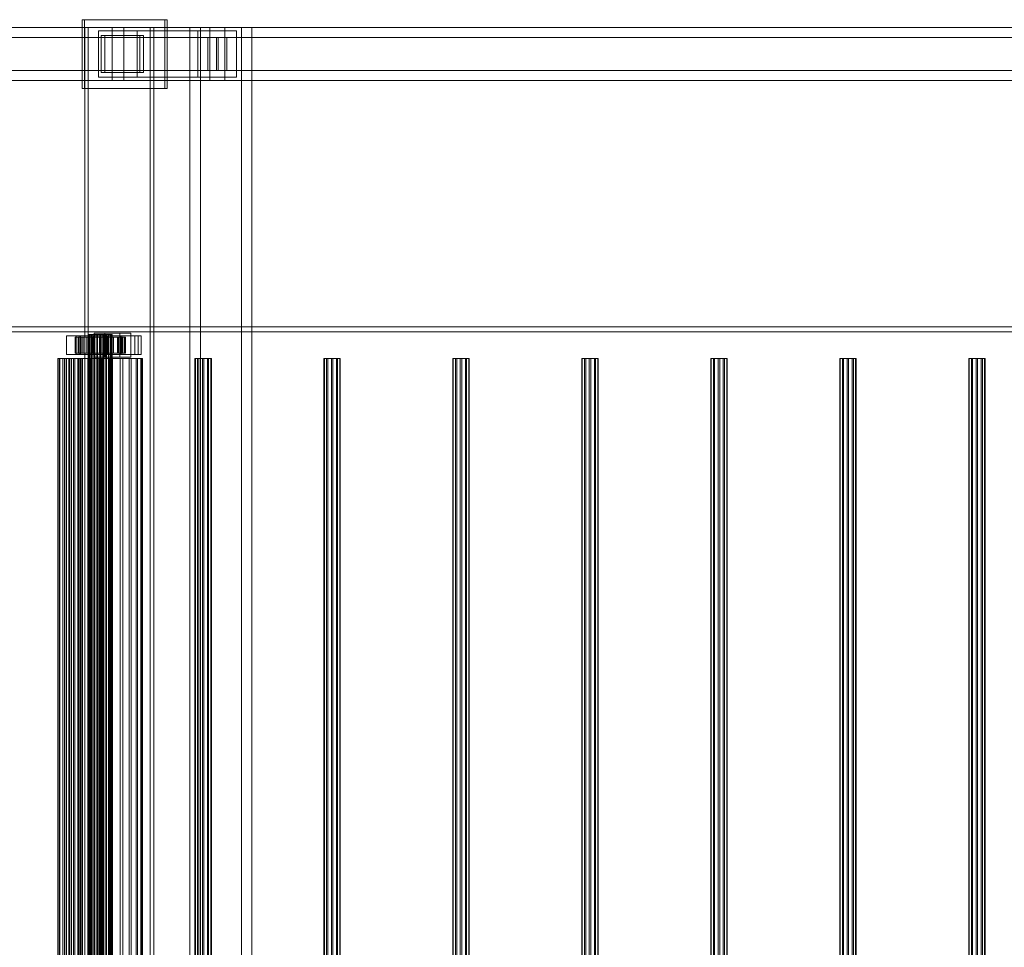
# Model space of a CAD drawing. Header units: millimetres. Extents: x -1970 to 61924, y -58230 to 6847.
# Tile 746 of 925: x 36012 to 36756, y -17195 to -16494. Entities that reach past the tile are written whole.
import ezdxf

# ---------------------------------------------------------------- set-up
doc = ezdxf.new("R2010")
doc.units = ezdxf.units.MM
doc.layers.add('superior_C03', color=7, linetype='Continuous', lineweight=0)

msp = doc.modelspace()

# ---------------------------------------------------------------- linework, layer by layer
at = {"layer": 'superior_C03'}
for p, q in [((36121.807, -16494), (36059.442, -16494)), ((36059.442, -16494), (36059.442, -16546)), ((36061.238, -16494), (36059.442, -16494)), ((36061.238, -16546), (36061.238, -16494)), ((36061.238, -16494), (36123.603, -16494)), ((36121.807, -16546), (36121.807, -16494)), ((36121.807, -16494), (36123.603, -16494)), ((36123.603, -16494), (36123.603, -16546)), ((40313.243, -16500), (29204.438, -16500)), ((29205.337, -16500), (40314.141, -16500)), ((36082.003, -16500), (34912.655, -16500)), ((34921.638, -16500), (36090.986, -16500)), ((36155.888, -16500), (34986.54, -16500)), ((34997.769, -16500), (36167.117, -16500)), ((36110.884, -16500), (36061.382, -16500)), ((36061.382, -16500), (36061.382, -19500)), ((36064.076, -16500), (36061.382, -16500)), ((36064.076, -19500), (36064.076, -16500)), ((36064.076, -16500), (36113.579, -16500)), ((36101.111, -16502.5), (36071.877, -16502.5)), ((36071.877, -16502.5), (36071.877, -16537.5)), ((36146.886, -16502.5), (36071.877, -16502.5)), ((36082.003, -16500), (36082.003, -16540)), ((36090.986, -16500), (36082.003, -16500)), ((37251.35, -16500), (36082.003, -16500)), ((36090.986, -16540), (36090.986, -16500)), ((36090.986, -16500), (37260.333, -16500)), ((36101.111, -16537.5), (36101.111, -16502.5)), ((36101.111, -16502.5), (36176.119, -16502.5)), ((36110.884, -19500), (36110.884, -16500)), ((36110.884, -16500), (36113.579, -16500)), ((36113.579, -16500), (36113.579, -19500)), ((36179.869, -16500), (36140.891, -16500)), ((36140.891, -16500), (36140.891, -19500)), ((36148.751, -16500), (36140.891, -16500)), ((36146.886, -16537.5), (36146.886, -16502.5)), ((36146.886, -16502.5), (36176.119, -16502.5)), ((36148.751, -19500), (36148.751, -16500)), ((36148.751, -16500), (36187.729, -16500)), ((36155.888, -16500), (36155.888, -16540)), ((36167.117, -16500), (36155.888, -16500)), ((37325.236, -16500), (36155.888, -16500)), ((36167.117, -16540), (36167.117, -16500)), ((36167.117, -16500), (37336.465, -16500)), ((36176.119, -16502.5), (36176.119, -16537.5)), ((36179.869, -19500), (36179.869, -16500)), ((36179.869, -16500), (36187.729, -16500)), ((36187.729, -16500), (36187.729, -19500)), ((34916.472, -16507.5), (36160.828, -16507.5)), ((36162.177, -16507.5), (34917.82, -16507.5)), ((36102.995, -16506), (36073.762, -16506)), ((36073.762, -16506), (36073.762, -16534)), ((36076.457, -16506), (36073.762, -16506)), ((36076.457, -16534), (36076.457, -16506)), ((36076.457, -16506), (36105.69, -16506)), ((36102.995, -16534), (36102.995, -16506)), ((36102.995, -16506), (36105.69, -16506)), ((36105.69, -16506), (36105.69, -16534)), ((36154.338, -16507.5), (36168.667, -16507.5)), ((36154.338, -16532.5), (36154.338, -16507.5)), ((37248.677, -16507.5), (36154.338, -16507.5)), ((36160.828, -16532.5), (36160.828, -16507.5)), ((36160.828, -16507.5), (36162.177, -16507.5)), ((36162.177, -16507.5), (36162.177, -16532.5)), ((36168.667, -16507.5), (36168.667, -16532.5)), ((36168.667, -16507.5), (37263.007, -16507.5)), ((34916.472, -16532.5), (36160.828, -16532.5)), ((34917.82, -16532.5), (36162.177, -16532.5)), ((36071.877, -16537.5), (36101.111, -16537.5)), ((36146.886, -16537.5), (36071.877, -16537.5)), ((36073.762, -16534), (36102.995, -16534)), ((36073.762, -16534), (36076.457, -16534)), ((36105.69, -16534), (36076.457, -16534)), ((36176.119, -16537.5), (36101.111, -16537.5)), ((36105.69, -16534), (36102.995, -16534)), ((36176.119, -16537.5), (36146.886, -16537.5)), ((36168.667, -16532.5), (36154.338, -16532.5)), ((36154.338, -16532.5), (37248.677, -16532.5)), ((36162.177, -16532.5), (36160.828, -16532.5)), ((36168.667, -16532.5), (37263.007, -16532.5)), ((34912.655, -16540), (36082.003, -16540)), ((34921.638, -16540), (36090.986, -16540)), ((34986.54, -16540), (36155.888, -16540)), ((34997.769, -16540), (36167.117, -16540)), ((36059.442, -16546), (36121.807, -16546)), ((36059.442, -16546), (36061.238, -16546)), ((36123.603, -16546), (36061.238, -16546)), ((36082.003, -16540), (36090.986, -16540)), ((36082.003, -16540), (37251.35, -16540)), ((36090.986, -16540), (37260.333, -16540)), ((36123.603, -16546), (36121.807, -16546)), ((36155.888, -16540), (36167.117, -16540)), ((36155.888, -16540), (37325.236, -16540)), ((36167.117, -16540), (37336.465, -16540)), ((29204.438, -16726), (40313.243, -16726)), ((40313.243, -16730), (29204.438, -16730)), ((40314.141, -16730), (29205.337, -16730)), ((40342.437, -16726), (29233.633, -16726)), ((29233.633, -16730), (40342.437, -16730)), ((36057.223, -16733), (36047.478, -16733)), ((36047.478, -16733), (36047.478, -16747)), ((36058.258, -16733), (36047.478, -16733)), ((36101.659, -16733), (36054.886, -16733)), ((36054.886, -16733), (36054.886, -16747)), ((36057.131, -16733), (36054.886, -16733)), ((36057.131, -16747), (36057.131, -16733)), ((36057.131, -16733), (36103.905, -16733)), ((36057.223, -16747), (36057.223, -16733)), ((36057.223, -16733), (36068.003, -16733)), ((36058.258, -16747), (36058.258, -16733)), ((36058.258, -16733), (36068.003, -16733)), ((36064.502, -16732), (36064.113, -16732)), ((36064.113, -16732), (36064.337, -16732)), ((36064.113, -19268), (36064.113, -16732)), ((36064.337, -16732), (36065.159, -16732)), ((36064.337, -19268), (36064.337, -16732)), ((36065.477, -16732), (36064.502, -16732)), ((36064.502, -19268), (36064.502, -16732)), ((36065.159, -16732), (36066.523, -16732)), ((36065.159, -19268), (36065.159, -16732)), ((36066.972, -16732), (36065.477, -16732)), ((36065.477, -19268), (36065.477, -16732)), ((36066.523, -16732), (36068.335, -16732)), ((36066.523, -19268), (36066.523, -16732)), ((36068.885, -16732), (36066.972, -16732)), ((36066.972, -19268), (36066.972, -16732)), ((36068.003, -16733), (36068.003, -16747)), ((36068.335, -16732), (36070.473, -16732)), ((36068.335, -19268), (36068.335, -16732)), ((36088.017, -16731), (36068.528, -16731)), ((36068.528, -16731), (36068.528, -16749)), ((36076.613, -16731), (36068.528, -16731)), ((36071.086, -16732), (36068.885, -16732)), ((36068.885, -19268), (36068.885, -16732)), ((36070.473, -16732), (36072.79, -16732)), ((36070.473, -19268), (36070.473, -16732)), ((36073.425, -16732), (36071.086, -16732)), ((36071.086, -19268), (36071.086, -16732)), ((36072.79, -16732), (36075.128, -16732)), ((36072.79, -19268), (36072.79, -16732)), ((36075.742, -16732), (36073.425, -16732)), ((36073.425, -19268), (36073.425, -16732)), ((36075.128, -16732), (36077.329, -16732)), ((36075.128, -19268), (36075.128, -16732)), ((36077.879, -16732), (36075.742, -16732)), ((36075.742, -19268), (36075.742, -16732)), ((36076.613, -16749), (36076.613, -16731)), ((36076.613, -16731), (36096.102, -16731)), ((36077.329, -16732), (36079.243, -16732)), ((36077.329, -19268), (36077.329, -16732)), ((36079.692, -16732), (36077.879, -16732)), ((36077.879, -19268), (36077.879, -16732)), ((36088.406, -16733), (36078.661, -16733)), ((36078.661, -16733), (36078.661, -16747)), ((36089.441, -16733), (36078.661, -16733)), ((36079.243, -16732), (36080.738, -16732)), ((36079.243, -19268), (36079.243, -16732)), ((36081.055, -16732), (36079.692, -16732)), ((36079.692, -19268), (36079.692, -16732)), ((36080.738, -16732), (36081.713, -16732)), ((36080.738, -19268), (36080.738, -16732)), ((36081.877, -16732), (36081.055, -16732)), ((36081.055, -19268), (36081.055, -16732)), ((36081.713, -16732), (36082.102, -16732)), ((36081.713, -19268), (36081.713, -16732)), ((36082.102, -16732), (36081.877, -16732)), ((36081.877, -16732), (36081.877, -19268)), ((36082.102, -19268), (36082.102, -16732)), ((36088.017, -16749), (36088.017, -16731)), ((36088.017, -16731), (36096.102, -16731)), ((36088.406, -16747), (36088.406, -16733)), ((36088.406, -16733), (36099.185, -16733)), ((36089.441, -16747), (36089.441, -16733)), ((36089.441, -16733), (36099.185, -16733)), ((36096.102, -16731), (36096.102, -16749)), ((36099.185, -16733), (36099.185, -16747)), ((36101.659, -16747), (36101.659, -16733)), ((36101.659, -16733), (36103.905, -16733)), ((36103.905, -16733), (36103.905, -16747)), ((36054.94, -16734), (36054.119, -16734)), ((36054.119, -16734), (36064.113, -16734)), ((36054.119, -16746), (36054.119, -16734)), ((36054.119, -16734), (36054.593, -16734)), ((36054.593, -16734), (36064.337, -16734)), ((36054.593, -16746), (36054.593, -16734)), ((36054.593, -16734), (36056.328, -16734)), ((36056.998, -16734), (36054.94, -16734)), ((36054.94, -16734), (36064.502, -16734)), ((36054.94, -16746), (36054.94, -16734)), ((36056.328, -16734), (36065.159, -16734)), ((36056.328, -16746), (36056.328, -16734)), ((36056.328, -16734), (36059.207, -16734)), ((36060.155, -16734), (36056.998, -16734)), ((36056.998, -16734), (36065.477, -16734)), ((36056.998, -16746), (36056.998, -16734)), ((36059.207, -16734), (36066.523, -16734)), ((36059.207, -16746), (36059.207, -16734)), ((36059.207, -16734), (36063.033, -16734)), ((36064.194, -16734), (36060.155, -16734)), ((36060.155, -16734), (36066.972, -16734)), ((36060.155, -16746), (36060.155, -16734)), ((36063.033, -16734), (36068.335, -16734)), ((36063.033, -16746), (36063.033, -16734)), ((36063.033, -16734), (36067.545, -16734)), ((36064.113, -16734), (36064.502, -16734)), ((36064.113, -16734), (36064.113, -16746)), ((36064.337, -16734), (36064.113, -16734)), ((36068.84, -16734), (36064.194, -16734)), ((36064.194, -16734), (36068.885, -16734)), ((36064.194, -16746), (36064.194, -16734)), ((36064.337, -16734), (36064.337, -16746)), ((36065.159, -16734), (36064.337, -16734)), ((36064.502, -16734), (36065.477, -16734)), ((36064.502, -16734), (36064.502, -16746)), ((36065.159, -16734), (36065.159, -16746)), ((36066.523, -16734), (36065.159, -16734)), ((36065.477, -16734), (36066.972, -16734)), ((36065.477, -16734), (36065.477, -16746)), ((36066.523, -16734), (36066.523, -16746)), ((36068.335, -16734), (36066.523, -16734)), ((36066.972, -16734), (36068.885, -16734)), ((36066.972, -16734), (36066.972, -16746)), ((36067.545, -16734), (36070.473, -16734)), ((36067.545, -16746), (36067.545, -16734)), ((36067.545, -16734), (36072.437, -16734)), ((36068.335, -16734), (36068.335, -16746)), ((36070.473, -16734), (36068.335, -16734)), ((36073.778, -16734), (36068.84, -16734)), ((36068.84, -16734), (36071.086, -16734)), ((36068.84, -16746), (36068.84, -16734)), ((36068.885, -16734), (36071.086, -16734)), ((36068.885, -16734), (36068.885, -16746)), ((36070.473, -16734), (36070.473, -16746)), ((36072.79, -16734), (36070.473, -16734)), ((36071.086, -16734), (36073.425, -16734)), ((36071.086, -16734), (36071.086, -16746)), ((36072.437, -16734), (36072.79, -16734)), ((36072.437, -16746), (36072.437, -16734)), ((36072.437, -16734), (36077.374, -16734)), ((36072.79, -16734), (36072.79, -16746)), ((36075.128, -16734), (36072.79, -16734)), ((36073.778, -16734), (36073.425, -16734)), ((36073.425, -16734), (36075.742, -16734)), ((36073.425, -16734), (36073.425, -16746)), ((36078.669, -16734), (36073.778, -16734)), ((36073.778, -16746), (36073.778, -16734)), ((36077.374, -16734), (36075.128, -16734)), ((36075.128, -16734), (36075.128, -16746)), ((36077.329, -16734), (36075.128, -16734)), ((36078.669, -16734), (36075.742, -16734)), ((36075.742, -16734), (36077.879, -16734)), ((36075.742, -16734), (36075.742, -16746)), ((36082.021, -16734), (36077.329, -16734)), ((36077.329, -16734), (36077.329, -16746)), ((36079.243, -16734), (36077.329, -16734)), ((36077.374, -16746), (36077.374, -16734)), ((36077.374, -16734), (36082.021, -16734)), ((36083.182, -16734), (36077.879, -16734)), ((36077.879, -16734), (36079.692, -16734)), ((36077.879, -16734), (36077.879, -16746)), ((36083.182, -16734), (36078.669, -16734)), ((36078.669, -16746), (36078.669, -16734)), ((36086.06, -16734), (36079.243, -16734)), ((36079.243, -16734), (36079.243, -16746)), ((36080.738, -16734), (36079.243, -16734)), ((36087.008, -16734), (36079.692, -16734)), ((36079.692, -16734), (36081.055, -16734)), ((36079.692, -16734), (36079.692, -16746)), ((36089.216, -16734), (36080.738, -16734)), ((36080.738, -16734), (36080.738, -16746)), ((36081.713, -16734), (36080.738, -16734)), ((36089.887, -16734), (36081.055, -16734)), ((36081.055, -16734), (36081.877, -16734)), ((36081.055, -16734), (36081.055, -16746)), ((36091.275, -16734), (36081.713, -16734)), ((36081.713, -16734), (36081.713, -16746)), ((36082.102, -16734), (36081.713, -16734)), ((36081.877, -16734), (36091.622, -16734)), ((36081.877, -16746), (36081.877, -16734)), ((36081.877, -16734), (36082.102, -16734)), ((36082.021, -16746), (36082.021, -16734)), ((36082.021, -16734), (36086.06, -16734)), ((36092.095, -16734), (36082.102, -16734)), ((36082.102, -16734), (36082.102, -16746)), ((36087.008, -16734), (36083.182, -16734)), ((36083.182, -16746), (36083.182, -16734)), ((36086.06, -16746), (36086.06, -16734)), ((36086.06, -16734), (36089.216, -16734)), ((36089.887, -16734), (36087.008, -16734)), ((36087.008, -16746), (36087.008, -16734)), ((36089.216, -16746), (36089.216, -16734)), ((36089.216, -16734), (36091.275, -16734)), ((36091.622, -16734), (36089.887, -16734)), ((36089.887, -16746), (36089.887, -16734)), ((36091.275, -16746), (36091.275, -16734)), ((36091.275, -16734), (36092.095, -16734)), ((36091.622, -16734), (36091.622, -16746)), ((36092.095, -16734), (36091.622, -16734)), ((36092.095, -16746), (36092.095, -16734)), ((36047.478, -16747), (36057.223, -16747)), ((36047.478, -16747), (36058.258, -16747)), ((36064.113, -16746), (36054.119, -16746)), ((36054.119, -16746), (36054.94, -16746)), ((36054.593, -16746), (36054.119, -16746)), ((36064.337, -16746), (36054.593, -16746)), ((36056.328, -16746), (36054.593, -16746)), ((36054.886, -16747), (36101.659, -16747)), ((36054.886, -16747), (36057.131, -16747)), ((36064.502, -16746), (36054.94, -16746)), ((36054.94, -16746), (36056.998, -16746)), ((36065.159, -16746), (36056.328, -16746)), ((36059.207, -16746), (36056.328, -16746)), ((36065.477, -16746), (36056.998, -16746)), ((36056.998, -16746), (36060.155, -16746)), ((36103.905, -16747), (36057.131, -16747)), ((36068.003, -16747), (36057.223, -16747)), ((36068.003, -16747), (36058.258, -16747)), ((36066.523, -16746), (36059.207, -16746)), ((36063.033, -16746), (36059.207, -16746)), ((36066.972, -16746), (36060.155, -16746)), ((36060.155, -16746), (36064.194, -16746)), ((36068.335, -16746), (36063.033, -16746)), ((36067.545, -16746), (36063.033, -16746)), ((36064.502, -16746), (36064.113, -16746)), ((36064.113, -16746), (36064.337, -16746)), ((36068.885, -16746), (36064.194, -16746)), ((36064.194, -16746), (36068.84, -16746)), ((36064.337, -16746), (36065.159, -16746)), ((36065.477, -16746), (36064.502, -16746)), ((36065.159, -16746), (36066.523, -16746)), ((36066.972, -16746), (36065.477, -16746)), ((36066.523, -16746), (36068.335, -16746)), ((36068.885, -16746), (36066.972, -16746)), ((36070.473, -16746), (36067.545, -16746)), ((36072.437, -16746), (36067.545, -16746)), ((36068.335, -16746), (36070.473, -16746)), ((36071.086, -16746), (36068.84, -16746)), ((36068.84, -16746), (36073.778, -16746)), ((36071.086, -16746), (36068.885, -16746)), ((36070.473, -16746), (36072.79, -16746)), ((36073.425, -16746), (36071.086, -16746)), ((36072.79, -16746), (36072.437, -16746)), ((36077.374, -16746), (36072.437, -16746)), ((36072.79, -16746), (36075.128, -16746)), ((36075.742, -16746), (36073.425, -16746)), ((36073.425, -16746), (36073.778, -16746)), ((36073.778, -16746), (36078.669, -16746)), ((36075.128, -16746), (36077.374, -16746)), ((36075.128, -16746), (36077.329, -16746)), ((36077.879, -16746), (36075.742, -16746)), ((36075.742, -16746), (36078.669, -16746)), ((36077.329, -16746), (36082.021, -16746)), ((36077.329, -16746), (36079.243, -16746)), ((36082.021, -16746), (36077.374, -16746)), ((36079.692, -16746), (36077.879, -16746)), ((36077.879, -16746), (36083.182, -16746)), ((36078.661, -16747), (36088.406, -16747)), ((36078.661, -16747), (36089.441, -16747)), ((36078.669, -16746), (36083.182, -16746)), ((36079.243, -16746), (36086.06, -16746)), ((36079.243, -16746), (36080.738, -16746)), ((36081.055, -16746), (36079.692, -16746)), ((36079.692, -16746), (36087.008, -16746)), ((36080.738, -16746), (36089.216, -16746)), ((36080.738, -16746), (36081.713, -16746)), ((36081.877, -16746), (36081.055, -16746)), ((36081.055, -16746), (36089.887, -16746)), ((36081.713, -16746), (36091.275, -16746)), ((36081.713, -16746), (36082.102, -16746)), ((36091.622, -16746), (36081.877, -16746)), ((36082.102, -16746), (36081.877, -16746)), ((36086.06, -16746), (36082.021, -16746)), ((36082.102, -16746), (36092.095, -16746)), ((36083.182, -16746), (36087.008, -16746)), ((36089.216, -16746), (36086.06, -16746)), ((36087.008, -16746), (36089.887, -16746)), ((36099.185, -16747), (36088.406, -16747)), ((36091.275, -16746), (36089.216, -16746)), ((36099.185, -16747), (36089.441, -16747)), ((36089.887, -16746), (36091.622, -16746)), ((36092.095, -16746), (36091.275, -16746)), ((36091.622, -16746), (36092.095, -16746)), ((36103.905, -16747), (36101.659, -16747)), ((36042.509, -16750), (36041.127, -16750)), ((36041.127, -16750), (36041.925, -16750)), ((36041.127, -19250), (36041.127, -16750)), ((36041.925, -16750), (36044.847, -16750)), ((36041.925, -19250), (36041.925, -16750)), ((36045.976, -16750), (36042.509, -16750)), ((36042.509, -19250), (36042.509, -16750)), ((36044.847, -16750), (36049.696, -16750)), ((36044.847, -19250), (36044.847, -16750)), ((36051.292, -16750), (36045.976, -16750)), ((36045.976, -19250), (36045.976, -16750)), ((36049.235, -16750), (36047.215, -16750)), ((36047.215, -16750), (36047.559, -16750)), ((36047.215, -16750), (36047.215, -19250)), ((36047.559, -16750), (36050.134, -16750)), ((36047.559, -16750), (36047.559, -19250)), ((36052.847, -16750), (36049.235, -16750)), ((36049.235, -16750), (36049.235, -19250)), ((36049.696, -16750), (36056.139, -16750)), ((36049.696, -19250), (36049.696, -16750)), ((36050.134, -16750), (36053.959, -16750)), ((36050.134, -16750), (36050.134, -19250)), ((36058.095, -16750), (36051.292, -16750)), ((36051.292, -19250), (36051.292, -16750)), ((36056.671, -16750), (36052.847, -16750)), ((36052.847, -16750), (36052.847, -19250)), ((36053.959, -16750), (36057.571, -16750)), ((36053.959, -16750), (36053.959, -19250)), ((36056.139, -16750), (36063.74, -16750)), ((36056.139, -19250), (36056.139, -16750)), ((36059.247, -16750), (36056.671, -16750)), ((36056.671, -16750), (36056.671, -19250)), ((36057.571, -16750), (36059.591, -16750)), ((36057.571, -16750), (36057.571, -19250)), ((36065.921, -16750), (36058.095, -16750)), ((36058.095, -19250), (36058.095, -16750)), ((36059.591, -16750), (36059.247, -16750)), ((36059.247, -16750), (36059.247, -19250)), ((36059.591, -19250), (36059.591, -16750)), ((36063.74, -16750), (36071.978, -16750)), ((36063.74, -19250), (36063.74, -16750)), ((36074.236, -16750), (36065.921, -16750)), ((36065.921, -19250), (36065.921, -16750)), ((36068.528, -16749), (36088.017, -16749)), ((36076.613, -16749), (36068.528, -16749)), ((36071.978, -16750), (36080.294, -16750)), ((36071.978, -19250), (36071.978, -16750)), ((36082.475, -16750), (36074.236, -16750)), ((36074.236, -19250), (36074.236, -16750)), ((36096.102, -16749), (36076.613, -16749)), ((36080.294, -16750), (36088.12, -16750)), ((36080.294, -19250), (36080.294, -16750)), ((36090.075, -16750), (36082.475, -16750)), ((36082.475, -19250), (36082.475, -16750)), ((36096.102, -16749), (36088.017, -16749)), ((36088.12, -16750), (36094.922, -16750)), ((36088.12, -19250), (36088.12, -16750)), ((36096.519, -16750), (36090.075, -16750)), ((36090.075, -19250), (36090.075, -16750)), ((36094.922, -16750), (36100.238, -16750)), ((36094.922, -19250), (36094.922, -16750)), ((36101.367, -16750), (36096.519, -16750)), ((36096.519, -19250), (36096.519, -16750)), ((36100.238, -16750), (36103.705, -16750)), ((36100.238, -19250), (36100.238, -16750)), ((36104.29, -16750), (36101.367, -16750)), ((36101.367, -19250), (36101.367, -16750)), ((36103.705, -16750), (36105.087, -16750)), ((36103.705, -19250), (36103.705, -16750)), ((36105.087, -16750), (36104.29, -16750)), ((36104.29, -16750), (36104.29, -19250)), ((36105.087, -19250), (36105.087, -16750)), ((36146.681, -16750), (36144.661, -16750)), ((36144.661, -16750), (36145.004, -16750)), ((36144.661, -16750), (36144.661, -19250)), ((36145.004, -16750), (36147.58, -16750)), ((36145.004, -16750), (36145.004, -19250)), ((36150.293, -16750), (36146.681, -16750)), ((36146.681, -16750), (36146.681, -19250)), ((36147.58, -16750), (36151.404, -16750)), ((36147.58, -16750), (36147.58, -19250)), ((36154.117, -16750), (36150.293, -16750)), ((36150.293, -16750), (36150.293, -19250)), ((36151.404, -16750), (36155.016, -16750)), ((36151.404, -16750), (36151.404, -19250)), ((36156.693, -16750), (36154.117, -16750)), ((36154.117, -16750), (36154.117, -19250)), ((36155.016, -16750), (36157.036, -16750)), ((36155.016, -16750), (36155.016, -19250)), ((36157.036, -16750), (36156.693, -16750)), ((36156.693, -16750), (36156.693, -19250)), ((36157.036, -19250), (36157.036, -16750)), ((36244.126, -16750), (36242.106, -16750)), ((36242.106, -16750), (36242.45, -16750)), ((36242.106, -16750), (36242.106, -19250)), ((36242.45, -16750), (36245.026, -16750)), ((36242.45, -16750), (36242.45, -19250)), ((36247.738, -16750), (36244.126, -16750)), ((36244.126, -16750), (36244.126, -19250)), ((36245.026, -16750), (36248.85, -16750)), ((36245.026, -16750), (36245.026, -19250)), ((36251.562, -16750), (36247.738, -16750)), ((36247.738, -16750), (36247.738, -19250)), ((36248.85, -16750), (36252.462, -16750)), ((36248.85, -16750), (36248.85, -19250)), ((36254.138, -16750), (36251.562, -16750)), ((36251.562, -16750), (36251.562, -19250)), ((36252.462, -16750), (36254.482, -16750)), ((36252.462, -16750), (36252.462, -19250)), ((36254.482, -16750), (36254.138, -16750)), ((36254.138, -16750), (36254.138, -19250)), ((36254.482, -19250), (36254.482, -16750)), ((36341.572, -16750), (36339.552, -16750)), ((36339.552, -16750), (36339.895, -16750)), ((36339.552, -16750), (36339.552, -19250)), ((36339.895, -16750), (36342.471, -16750)), ((36339.895, -16750), (36339.895, -19250)), ((36345.184, -16750), (36341.572, -16750)), ((36341.572, -16750), (36341.572, -19250)), ((36342.471, -16750), (36346.296, -16750)), ((36342.471, -16750), (36342.471, -19250)), ((36349.008, -16750), (36345.184, -16750)), ((36345.184, -16750), (36345.184, -19250)), ((36346.296, -16750), (36349.908, -16750)), ((36346.296, -16750), (36346.296, -19250)), ((36351.584, -16750), (36349.008, -16750)), ((36349.008, -16750), (36349.008, -19250)), ((36349.908, -16750), (36351.928, -16750)), ((36349.908, -16750), (36349.908, -19250)), ((36351.928, -16750), (36351.584, -16750)), ((36351.584, -16750), (36351.584, -19250)), ((36351.928, -19250), (36351.928, -16750)), ((36439.018, -16750), (36436.998, -16750)), ((36436.998, -16750), (36437.341, -16750)), ((36436.998, -16750), (36436.998, -19250)), ((36437.341, -16750), (36439.917, -16750)), ((36437.341, -16750), (36437.341, -19250)), ((36442.63, -16750), (36439.018, -16750)), ((36439.018, -16750), (36439.018, -19250)), ((36439.917, -16750), (36443.741, -16750)), ((36439.917, -16750), (36439.917, -19250)), ((36446.454, -16750), (36442.63, -16750)), ((36442.63, -16750), (36442.63, -19250)), ((36443.741, -16750), (36447.353, -16750)), ((36443.741, -16750), (36443.741, -19250)), ((36449.03, -16750), (36446.454, -16750)), ((36446.454, -16750), (36446.454, -19250)), ((36447.353, -16750), (36449.373, -16750)), ((36447.353, -16750), (36447.353, -19250)), ((36449.373, -16750), (36449.03, -16750)), ((36449.03, -16750), (36449.03, -19250)), ((36449.373, -19250), (36449.373, -16750)), ((36536.463, -16750), (36534.443, -16750)), ((36534.443, -16750), (36534.787, -16750)), ((36534.443, -16750), (36534.443, -19250)), ((36534.787, -16750), (36537.363, -16750)), ((36534.787, -16750), (36534.787, -19250)), ((36540.075, -16750), (36536.463, -16750)), ((36536.463, -16750), (36536.463, -19250)), ((36537.363, -16750), (36541.187, -16750)), ((36537.363, -16750), (36537.363, -19250)), ((36543.899, -16750), (36540.075, -16750)), ((36540.075, -16750), (36540.075, -19250)), ((36541.187, -16750), (36544.799, -16750)), ((36541.187, -16750), (36541.187, -19250)), ((36546.475, -16750), (36543.899, -16750)), ((36543.899, -16750), (36543.899, -19250)), ((36544.799, -16750), (36546.819, -16750)), ((36544.799, -16750), (36544.799, -19250)), ((36546.819, -16750), (36546.475, -16750)), ((36546.475, -16750), (36546.475, -19250)), ((36546.819, -19250), (36546.819, -16750)), ((36633.909, -16750), (36631.889, -16750)), ((36631.889, -16750), (36632.232, -16750)), ((36631.889, -16750), (36631.889, -19250)), ((36632.232, -16750), (36634.808, -16750)), ((36632.232, -16750), (36632.232, -19250)), ((36637.521, -16750), (36633.909, -16750)), ((36633.909, -16750), (36633.909, -19250)), ((36634.808, -16750), (36638.633, -16750)), ((36634.808, -16750), (36634.808, -19250)), ((36641.345, -16750), (36637.521, -16750)), ((36637.521, -16750), (36637.521, -19250)), ((36638.633, -16750), (36642.244, -16750)), ((36638.633, -16750), (36638.633, -19250)), ((36643.921, -16750), (36641.345, -16750)), ((36641.345, -16750), (36641.345, -19250)), ((36642.244, -16750), (36644.264, -16750)), ((36642.244, -16750), (36642.244, -19250)), ((36644.264, -16750), (36643.921, -16750)), ((36643.921, -16750), (36643.921, -19250)), ((36644.264, -19250), (36644.264, -16750)), ((36731.355, -16750), (36729.335, -16750)), ((36729.335, -16750), (36729.678, -16750)), ((36729.335, -16750), (36729.335, -19250)), ((36729.678, -16750), (36732.254, -16750)), ((36729.678, -16750), (36729.678, -19250)), ((36734.966, -16750), (36731.355, -16750)), ((36731.355, -16750), (36731.355, -19250)), ((36732.254, -16750), (36736.078, -16750)), ((36732.254, -16750), (36732.254, -19250)), ((36738.791, -16750), (36734.966, -16750)), ((36734.966, -16750), (36734.966, -19250)), ((36736.078, -16750), (36739.69, -16750)), ((36736.078, -16750), (36736.078, -19250)), ((36741.367, -16750), (36738.791, -16750)), ((36738.791, -16750), (36738.791, -19250)), ((36739.69, -16750), (36741.71, -16750)), ((36739.69, -16750), (36739.69, -19250)), ((36741.71, -16750), (36741.367, -16750)), ((36741.367, -16750), (36741.367, -19250)), ((36741.71, -19250), (36741.71, -16750))]:
    msp.add_line(p, q, dxfattribs=at)

doc.saveas('drawing.dxf')
